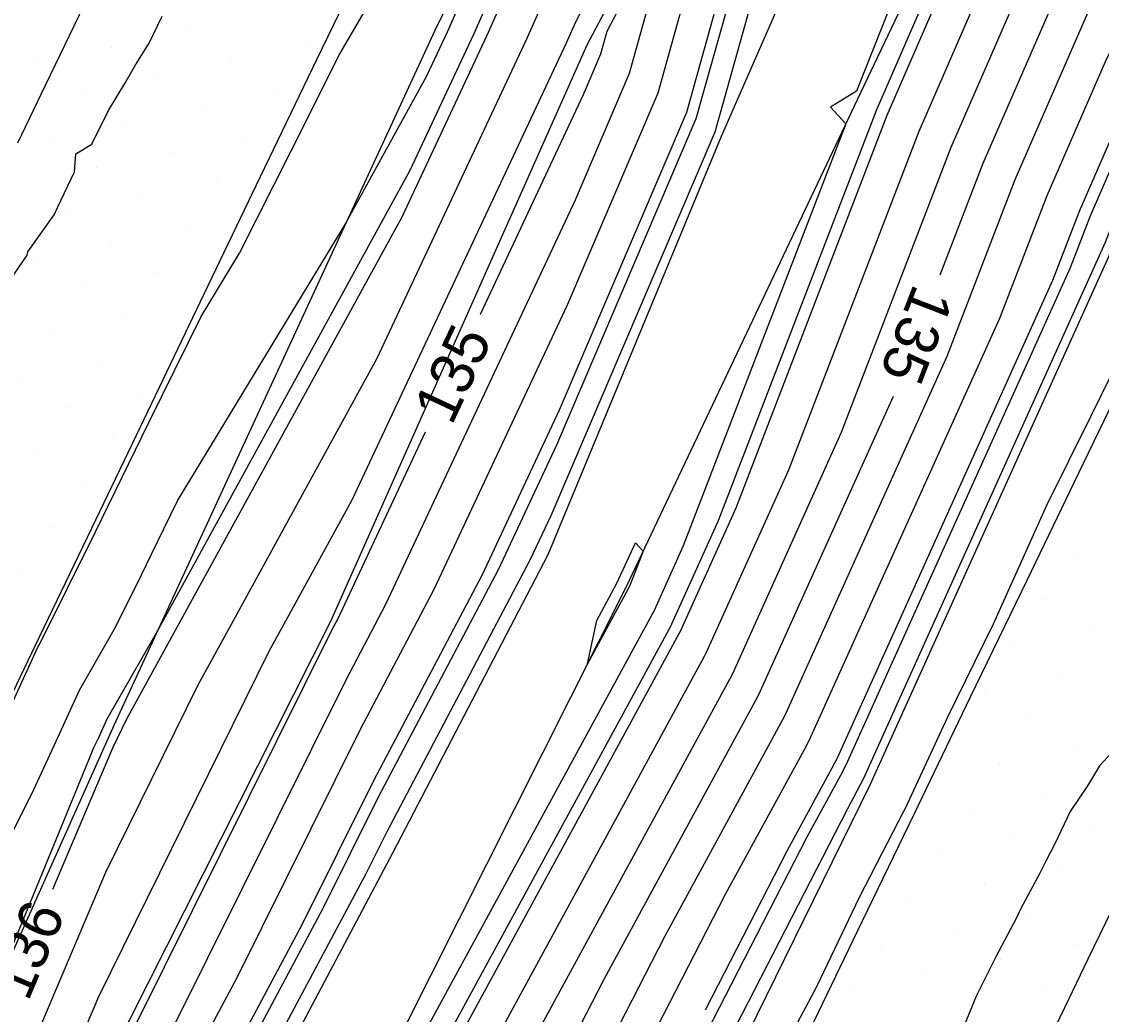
# Model space of a CAD drawing. Extents: x 2354170 to 2357230, y 866100 to 868290.
# Drawn here: x 2355802.09 to 2355851.95, y 867376.4 to 867422.25 of the extents above; entities that cross this region are included whole.
import ezdxf

# ---------------------------------------------------------------- set-up
doc = ezdxf.new("R2010")
doc.units = 0
for name, color, linetype in [('Default', 7, 'Continuous'), ('DTM Contours Major', 7, 'Continuous'), ('DTM Contours Major Text', 7, 'Continuous'), ('DTM Contours Minor', 7, 'Continuous'), ('Exist DTM Breakline', 7, 'Continuous'), ('Exist DTM Scan Elevation Point', 7, 'Continuous'), ('Exist Roads EOP', 7, 'Continuous'), ('PH Exist DTM Breakline', 7, 'Continuous')]:
    doc.layers.add(name, color=color, linetype=linetype)

msp = doc.modelspace()

# ---------------------------------------------------------------- linework, layer by layer
at = {"layer": 'Default'}
for points in [[(2355844.508, 867410.549), (2355846.493, 867415.707), (2355851.553, 867427.341), (2355857.381, 867439.396), (2355857.906, 867440.481), (2355864.2, 867452.793), (2355870.468, 867465.179), (2355876.452, 867477.41), (2355877.853, 867480.176), (2355885.164, 867494.34), (2355888.109, 867500.497)], [(2355866.176, 867498.977), (2355857.672, 867481.481), (2355857.061, 867480.191), (2355854.386, 867474.845), (2355846.646, 867456.37), (2355844.631, 867451.876), (2355844.281, 867451.235), (2355842.487, 867447.34), (2355841.974, 867446.369), (2355829.113, 867421.79), (2355828.819, 867420.743), (2355828.017, 867418.867), (2355823.268, 867408.723)], [(2355846.925, 867472.159), (2355842.08, 867462.475), (2355841.195, 867460.363), (2355838.527, 867454.993), (2355838.34, 867454.542), (2355829.721, 867434.139), (2355825.642, 867426.279), (2355823.582, 867421.61), (2355819.65, 867413.214), (2355809.449, 867394.601), (2355806.942, 867390.027), (2355806.286, 867388.698), (2355803.514, 867382.166)], [(2355877.047, 867466.648), (2355866.292, 867445.396), (2355864.274, 867441.448), (2355863.295, 867439.424), (2355852.427, 867416.944), (2355850.919, 867413.476), (2355849.695, 867410.299), (2355839.744, 867388.239), (2355839.505, 867387.772), (2355837.419, 867383.938), (2355833.649, 867376.596)], [(2355818.735, 867368.559), (2355820.597, 867372.184), (2355832.455, 867393.984), (2355832.517, 867394.104), (2355835.082, 867399.791), (2355842.067, 867417.937), (2355850.679, 867437.739), (2355851.467, 867439.368), (2355851.537, 867439.514), (2355861.427, 867458.858)], [(2355839.011, 867444.104), (2355827.661, 867422.232), (2355827.232, 867421.259), (2355817.348, 867400.154), (2355814.284, 867394.563), (2355813.53, 867393.189), (2355805.64, 867377.204), (2355802.878, 867370.694), (2355796.664, 867356.711)], [(2355865.266, 867439.433), (2355852.718, 867413.478), (2355852.394, 867412.733), (2355852.131, 867412.05), (2355840.949, 867387.261), (2355840.68, 867386.737), (2355840.223, 867385.897), (2355827.019, 867360.182), (2355826.97, 867360.091), (2355826.492, 867359.344), (2355816.596, 867338.51), (2355815.988, 867337.203), (2355815.136, 867335.352), (2355814.851, 867334.526), (2355802.906, 867308.685), (2355802.767, 867308.351), (2355802.635, 867308.069), (2355790.452, 867285.481)], [(2355801.433, 867313.38), (2355810.72, 867333.471), (2355811.757, 867336.471), (2355812.418, 867337.908), (2355814.552, 867342.499), (2355822.27, 867358.745), (2355824.324, 867361.959), (2355824.536, 867362.349), (2355834.616, 867381.979), (2355838.33, 867388.807), (2355838.54, 867389.216), (2355847.26, 867408.547), (2355849.443, 867414.22), (2355852.135, 867420.41), (2355861.324, 867439.414)], [(2355847.567, 867436.514), (2355840.636, 867419.031), (2355839.44, 867418.307), (2355840.149, 867417.529), (2355832.647, 867398.039), (2355831.313, 867395.082), (2355831.28, 867395.019), (2355817.793, 867370.225), (2355817.088, 867368.852), (2355816.385, 867367.564), (2355809.602, 867356.951), (2355808.422, 867354.465), (2355801.706, 867340.024)], [(2355798.487, 867322.769), (2355802.459, 867331.361), (2355804.997, 867338.71), (2355805.277, 867339.319), (2355810.465, 867350.476), (2355813.825, 867357.549), (2355819.031, 867365.696), (2355819.571, 867366.684), (2355823.401, 867374.143), (2355833.63, 867392.949), (2355833.722, 867393.127), (2355837.518, 867401.542), (2355843.543, 867417.193), (2355850.97, 867434.273)], [(2355799.224, 867320.422), (2355804.524, 867331.888), (2355806.687, 867338.15), (2355807.062, 867338.966), (2355811.487, 867348.482), (2355815.936, 867357.848), (2355820.354, 867364.762), (2355820.812, 867365.601), (2355826.204, 867376.102), (2355834.805, 867391.913), (2355834.926, 867392.149), (2355839.953, 867403.293), (2355845.018, 867416.45), (2355851.262, 867430.807)], [(2355801.497, 867384.465), (2355802.656, 867386.782), (2355803.686, 867389.018), (2355804.764, 867391.366), (2355806.364, 867394.169), (2355807.378, 867396.194), (2355808.347, 867398.188), (2355809.298, 867400.111), (2355816.992, 867412.796), (2355820.801, 867419.744), (2355821.757, 867421.786), (2355824.633, 867428.303)], [(2355799.138, 867341.909), (2355804.437, 867354.136), (2355805.243, 867356.129), (2355806.923, 867359.924), (2355809.908, 867367.726), (2355817.985, 867382.87), (2355818.966, 867384.845), (2355825.579, 867397.388), (2355826.542, 867399.445), (2355834.113, 867417.163), (2355836.885, 867427.054)], [(2355862.335, 867426.217), (2355860.275, 867421.857), (2355857.955, 867417.165), (2355855.714, 867412.631), (2355853.547, 867408.246), (2355851.451, 867404.004), (2355849.423, 867399.898), (2355846.951, 867394.417), (2355844.845, 867390.123), (2355842.892, 867385.904), (2355842.836, 867385.798), (2355840.763, 867381.796), (2355838.794, 867377.665), (2355834.251, 867369.144), (2355832.614, 867365.74), (2355831.317, 867362.633), (2355829.725, 867358.806), (2355827.721, 867354.184), (2355825.75, 867350.528)], [(2355800.44, 867388.136), (2355802.835, 867393.353), (2355802.913, 867393.489), (2355805.497, 867398.651), (2355807.968, 867403.73), (2355810.39, 867408.632), (2355812.16, 867411.55), (2355814.534, 867416.276), (2355816.789, 867420.76), (2355819.123, 867424.774)], [(2355832.999, 867424.422), (2355831.466, 867418.953), (2355827.28, 867409.156), (2355821.127, 867396.015), (2355817.707, 867389.53), (2355812.04, 867378.123), (2355807.777, 867370.128), (2355806.201, 867366.01), (2355801.421, 867355.21)], [(2355826.652, 867424.255), (2355825.407, 867421.435), (2355818.499, 867406.684), (2355811.866, 867394.582), (2355810.236, 867391.608), (2355805.963, 867382.951), (2355799.584, 867367.917)], [(2355800.696, 867315.727), (2355808.655, 867332.943), (2355810.067, 867337.031), (2355810.632, 867338.261), (2355813.53, 867344.493), (2355820.158, 867358.446), (2355823, 867362.894), (2355823.295, 867363.433), (2355831.812, 867380.02), (2355837.155, 867389.843), (2355837.335, 867390.194), (2355844.824, 867406.796), (2355847.968, 867414.963), (2355851.844, 867423.875)], [(2355831.056, 867423.106), (2355830.143, 867419.848), (2355827.649, 867414.011), (2355818.9, 867395.329), (2355817.078, 867391.873), (2355809.068, 867375.75), (2355806.711, 867371.33), (2355805.84, 867369.053), (2355799.51, 867354.751)], [(2355834.055, 867422.575), (2355832.79, 867418.058), (2355826.911, 867404.3), (2355823.353, 867396.702), (2355818.337, 867387.188), (2355815.012, 867380.497), (2355808.843, 867368.927), (2355806.562, 867362.967), (2355803.332, 867355.67), (2355801.782, 867351.838), (2355798.195, 867343.56), (2355797.036, 867340.896), (2355795.101, 867335.539), (2355793.074, 867331.52)], [(2355801.154, 867409.705), (2355802.356, 867411.461), (2355802.378, 867411.623), (2355803.598, 867413.321), (2355803.772, 867413.699), (2355804.538, 867415.316), (2355804.601, 867416.148), (2355805.329, 867416.593), (2355806.113, 867418.145), (2355806.862, 867419.398), (2355807.377, 867420.306), (2355807.987, 867421.261), (2355808.582, 867422.507)], [(2355798.727, 867315.102), (2355799.96, 867318.075), (2355806.59, 867332.416), (2355808.377, 867337.59), (2355808.847, 867338.613), (2355812.509, 867346.488), (2355818.047, 867358.147), (2355821.677, 867363.828), (2355822.054, 867364.517), (2355829.008, 867378.061), (2355835.98, 867390.878), (2355836.131, 867391.172), (2355842.347, 867404.952)], [(2355820.723, 867403.29), (2355816.674, 867394.643), (2355816.448, 867394.216), (2355806.095, 867373.376), (2355805.645, 867372.531), (2355805.479, 867372.096), (2355797.599, 867354.292), (2355797.179, 867353.253), (2355795.464, 867348.348), (2355795.255, 867347.357), (2355794.897, 867346.702), (2355793.032, 867342.386), (2355791.303, 867340.231), (2355787.949, 867333.582), (2355785.116, 867328.972), (2355781.546, 867326.33), (2355779.631, 867323.53), (2355776.965, 867314.334)], [(2355828.222, 867392.592), (2355828.65, 867394.595), (2355829.584, 867396.318), (2355830.439, 867398.181), (2355830.791, 867397.794), (2355830.211, 867396.288), (2355830.108, 867396.06), (2355830.106, 867396.055), (2355828.222, 867392.592)], [(2355852.996, 867389.104), (2355851.861, 867387.878), (2355851.312, 867386.957), (2355850.513, 867385.772), (2355849.797, 867384.271), (2355849.404, 867383.509), (2355849.086, 867382.895), (2355848.232, 867381.286), (2355848.052, 867380.881), (2355847.078, 867379.052), (2355846.165, 867377.236), (2355845.981, 867376.78), (2355845.203, 867374.888)]]:
    msp.add_lwpolyline(points, dxfattribs=at)
at = {"layer": 'DTM Contours Major'}
for points in [[(2355844.508, 867410.549), (2355846.493, 867415.707), (2355851.553, 867427.341), (2355857.381, 867439.396), (2355857.906, 867440.481), (2355864.2, 867452.793), (2355870.468, 867465.179), (2355876.452, 867477.41), (2355877.853, 867480.176), (2355885.164, 867494.34), (2355888.109, 867500.497)], [(2355866.176, 867498.977), (2355857.672, 867481.481), (2355857.061, 867480.191), (2355854.386, 867474.845), (2355846.646, 867456.37), (2355844.631, 867451.876), (2355844.281, 867451.235), (2355842.487, 867447.34), (2355841.974, 867446.369), (2355829.113, 867421.79), (2355828.819, 867420.743), (2355828.017, 867418.867), (2355823.268, 867408.723)], [(2355798.727, 867315.102), (2355799.96, 867318.075), (2355806.59, 867332.416), (2355808.377, 867337.59), (2355808.847, 867338.613), (2355812.509, 867346.488), (2355818.047, 867358.147), (2355821.677, 867363.828), (2355822.054, 867364.517), (2355829.008, 867378.061), (2355835.98, 867390.878), (2355836.131, 867391.172), (2355842.347, 867404.952)], [(2355820.723, 867403.29), (2355816.674, 867394.643), (2355816.448, 867394.216), (2355806.095, 867373.376), (2355805.645, 867372.531), (2355805.479, 867372.096), (2355797.599, 867354.292), (2355797.179, 867353.253), (2355795.464, 867348.348), (2355795.255, 867347.357), (2355794.897, 867346.702), (2355793.032, 867342.386), (2355791.303, 867340.231), (2355787.949, 867333.582), (2355785.116, 867328.972), (2355781.546, 867326.33), (2355779.631, 867323.53), (2355776.965, 867314.334)]]:
    msp.add_lwpolyline(points, dxfattribs=at)
at = {"layer": 'DTM Contours Minor'}
for points in [[(2355891.771, 867537.454), (2355890.854, 867534.681), (2355890.296, 867533.495), (2355878.751, 867513.472), (2355877.667, 867511.323), (2355869.005, 867494.359), (2355864.881, 867485.834), (2355857.319, 867468.464), (2355853.57, 867460.107), (2355846.863, 867447.802), (2355846.203, 867446.369), (2355840.536, 867435.629), (2355835.589, 867426.177), (2355833.231, 867417.76), (2355826.788, 867402.682), (2355824.095, 867396.93), (2355818.546, 867386.407), (2355816.003, 867381.288), (2355809.198, 867368.527), (2355806.682, 867361.953), (2355804.812, 867357.728)], [(2355808.007, 867350.779), (2355809.103, 867353.136), (2355811.01, 867357.15), (2355817.267, 867366.941), (2355817.916, 867368.129), (2355819.662, 867371.531), (2355832.064, 867394.329), (2355832.116, 867394.43), (2355834.27, 867399.207), (2355841.576, 867418.185), (2355850.582, 867438.894), (2355850.809, 867439.365), (2355850.83, 867439.407), (2355861.876, 867461.012), (2355862.578, 867462.4), (2355873.202, 867484.116), (2355873.546, 867484.795), (2355875.342, 867488.274), (2355884.503, 867507.426), (2355884.557, 867507.529), (2355893.996, 867525.602), (2355895.636, 867529.194), (2355896.101, 867530.087)], [(2355786.224, 867341.288), (2355789.729, 867345.529), (2355789.847, 867345.701), (2355790.093, 867348.811), (2355790.651, 867349.847), (2355791.245, 867353.203), (2355791.762, 867354.388), (2355794.397, 867361.411), (2355794.858, 867363.461), (2355795.193, 867364.214), (2355800.16, 867375.922), (2355805.444, 867388.76), (2355805.659, 867389.191), (2355805.851, 867389.606), (2355806.051, 867390.042), (2355808.322, 867394.023), (2355808.643, 867394.607), (2355820.033, 867415.391), (2355822.973, 867421.669), (2355825.306, 867426.954)], [(2355854.039, 867418.923), (2355852.524, 867415.789), (2355851.41, 867413.228), (2355850.507, 867410.882), (2355840.146, 867387.913), (2355839.897, 867387.427), (2355838.354, 867384.591), (2355826.192, 867360.904), (2355826.088, 867360.714), (2355825.085, 867359.144), (2355815.915, 867339.839), (2355814.798, 867337.438), (2355814.01, 867335.725), (2355813.474, 867334.174), (2355802.415, 867310.25), (2355801.939, 867309.103)]]:
    msp.add_lwpolyline(points, dxfattribs=at)
at = {"layer": 'Exist DTM Breakline'}
for points in [[(2355805.153, 867423.393), (2355804.067, 867421.141), (2355802.984, 867418.888), (2355801.905, 867416.633)], [(2355838.339, 867351.926), (2355839.425, 867354.178), (2355840.509, 867356.431), (2355841.593, 867358.683), (2355842.678, 867360.936), (2355843.761, 867363.189), (2355844.843, 867365.443), (2355845.925, 867367.696), (2355847.007, 867369.95), (2355848.09, 867372.203), (2355849.173, 867374.457), (2355850.256, 867376.71), (2355851.339, 867378.963), (2355852.426, 867381.214), (2355853.518, 867383.464), (2355854.609, 867385.713)]]:
    msp.add_lwpolyline(points, dxfattribs=at)
at = {"layer": 'Exist DTM Scan Elevation Point'}
for p, q in [((2355809.686, 867421.777), (2355809.686, 867421.777)), ((2355806.221, 867421.071), (2355806.221, 867421.071)), ((2355815.235, 867421.103), (2355815.235, 867421.103)), ((2355811.771, 867420.397), (2355811.771, 867420.397)), ((2355802.757, 867420.366), (2355802.757, 867420.366)), ((2355808.306, 867419.692), (2355808.306, 867419.692)), ((2355804.842, 867418.986), (2355804.842, 867418.986)), ((2355813.856, 867419.018), (2355813.856, 867419.018)), ((2355810.391, 867418.312), (2355810.391, 867418.312)), ((2355806.927, 867417.607), (2355806.927, 867417.607)), ((2355803.462, 867416.901), (2355803.462, 867416.901)), ((2355812.476, 867416.933), (2355812.476, 867416.933)), ((2355809.012, 867416.227), (2355809.012, 867416.227)), ((2355805.547, 867415.522), (2355805.547, 867415.522)), ((2355811.097, 867414.848), (2355811.097, 867414.848)), ((2355807.632, 867414.142), (2355807.632, 867414.142)), ((2355804.168, 867413.437), (2355804.168, 867413.437)), ((2355809.717, 867412.763), (2355809.717, 867412.763)), ((2355806.253, 867412.057), (2355806.253, 867412.057)), ((2355802.788, 867411.352), (2355802.788, 867411.352)), ((2355808.338, 867410.678), (2355808.338, 867410.678)), ((2355804.873, 867409.972), (2355804.873, 867409.972)), ((2355806.958, 867408.593), (2355806.958, 867408.593)), ((2355803.494, 867407.887), (2355803.494, 867407.887)), ((2355805.579, 867406.508), (2355805.579, 867406.508)), ((2355802.115, 867405.802), (2355802.115, 867405.802)), ((2355807.664, 867405.128), (2355807.664, 867405.128)), ((2355804.199, 867404.423), (2355804.199, 867404.423)), ((2355806.284, 867403.043), (2355806.284, 867403.043)), ((2355802.82, 867402.338), (2355802.82, 867402.338)), ((2355804.905, 867400.958), (2355804.905, 867400.958)), ((2355803.526, 867398.873), (2355803.526, 867398.873)), ((2355850.68, 867397.652), (2355850.68, 867397.652)), ((2355802.146, 867396.788), (2355802.146, 867396.788)), ((2355849.3, 867395.567), (2355849.3, 867395.567)), ((2355851.385, 867394.188), (2355851.385, 867394.188)), ((2355847.921, 867393.482), (2355847.921, 867393.482)), ((2355850.006, 867392.103), (2355850.006, 867392.103)), ((2355846.541, 867391.397), (2355846.541, 867391.397)), ((2355848.626, 867390.018), (2355848.626, 867390.018)), ((2355850.711, 867388.639), (2355850.711, 867388.639)), ((2355847.247, 867387.933), (2355847.247, 867387.933)), ((2355849.332, 867386.554), (2355849.332, 867386.554)), ((2355845.868, 867385.848), (2355845.868, 867385.848)), ((2355851.417, 867385.174), (2355851.417, 867385.174)), ((2355847.953, 867384.469), (2355847.953, 867384.469)), ((2355844.488, 867383.763), (2355844.488, 867383.763)), ((2355850.038, 867383.089), (2355850.038, 867383.089)), ((2355846.573, 867382.384), (2355846.573, 867382.384)), ((2355843.109, 867381.678), (2355843.109, 867381.678)), ((2355848.658, 867381.004), (2355848.658, 867381.004)), ((2355845.194, 867380.299), (2355845.194, 867380.299)), ((2355841.729, 867379.593), (2355841.729, 867379.593)), ((2355850.743, 867379.625), (2355850.743, 867379.625)), ((2355847.279, 867378.919), (2355847.279, 867378.919)), ((2355843.814, 867378.214), (2355843.814, 867378.214)), ((2355840.35, 867377.508), (2355840.35, 867377.508)), ((2355849.364, 867377.54), (2355849.364, 867377.54)), ((2355845.899, 867376.834), (2355845.899, 867376.834))]:
    msp.add_line(p, q, dxfattribs=at)
at = {"layer": 'Exist Roads EOP'}
for points in [[(2355800.128, 867388.051), (2355802.736, 867393.455), (2355805.335, 867398.862), (2355807.93, 867404.272), (2355810.525, 867409.682), (2355813.121, 867415.091), (2355815.725, 867420.497), (2355818.339, 867425.898)], [(2355861.557, 867423.456), (2355858.944, 867418.054), (2355856.332, 867412.653), (2355853.721, 867407.25), (2355851.111, 867401.848), (2355848.501, 867396.445), (2355845.892, 867391.042), (2355843.285, 867385.638), (2355840.68, 867380.233), (2355838.078, 867374.827), (2355835.48, 867369.419), (2355832.886, 867364.008), (2355830.296, 867358.596), (2355827.711, 867353.181), (2355825.129, 867347.765), (2355822.549, 867342.349), (2355819.969, 867336.932), (2355817.388, 867331.515), (2355814.805, 867326.099), (2355812.219, 867320.685), (2355809.629, 867315.273), (2355807.038, 867309.861), (2355804.445, 867304.451), (2355801.851, 867299.04)]]:
    msp.add_lwpolyline(points, dxfattribs=at)
at = {"layer": 'PH Exist DTM Breakline'}
for points in [[(2355973.922, 867720.643), (2355969.534, 867709.807), (2355966.687, 867702.583), (2355958.23, 867686.772), (2355950.096, 867669.883), (2355938.291, 867644.841), (2355925.249, 867618.371), (2355916.727, 867601.502), (2355907.674, 867582.575), (2355899.608, 867565.747), (2355888.032, 867541.936), (2355877.192, 867520.134), (2355870.355, 867504.604), (2355857.704, 867478.18), (2355842.117, 867447.436), (2355828.192, 867421.167), (2355816.36, 867394.546), (2355805.393, 867372.815), (2355797.329, 867354.227), (2355796.217, 867347.02), (2355793.881, 867341.466)], [(2355733.904, 867164.206), (2355765.776, 867230.345), (2355778.661, 867257.301), (2355790.614, 867284.252), (2355803.107, 867308.043), (2355817.409, 867336.922), (2355827.772, 867359.525), (2355841.278, 867386.994), (2355852.798, 867412.529), (2355867.28, 867441.904), (2355883.374, 867474.253), (2355896.796, 867502.102), (2355908.86, 867526.367), (2355922.081, 867554.096), (2355936.076, 867582.784), (2355949.187, 867610.376), (2355961.672, 867635.798), (2355976.85, 867667.702), (2355992.257, 867701.069), (2355996.148, 867709.73)], [(2355968.403, 867692.386), (2355962.987, 867676.785), (2355955.408, 867659.881), (2355946.722, 867640.25), (2355936.592, 867618.412), (2355923.439, 867591.806), (2355909.762, 867562.74), (2355893.514, 867529.648), (2355882.775, 867508.319), (2355872.144, 867486.299), (2355861.582, 867462.049), (2355850.542, 867439.363), (2355840.675, 867418.639), (2355830.007, 867396.141), (2355815.831, 867367.955), (2355807.314, 867356.627)], [(2355837.882, 867455.403), (2355821.17, 867421.842), (2355806.344, 867389.74), (2355794.755, 867363.845), (2355793.088, 867352.536), (2355792.171, 867348.439), (2355790.111, 867345.552), (2355782.553, 867336.039), (2355777.227, 867330.778), (2355765.909, 867311.071), (2355754.32, 867289.06), (2355742.292, 867263.446), (2355732.169, 867242.268), (2355700.262, 867175.95), (2355686.45, 867146.762), (2355675.72, 867125.097), (2355660.554, 867093.452), (2355646.796, 867063.536), (2355632.78, 867034.163), (2355619.043, 867004.402), (2355606.805, 866979.006), (2355594.124, 866952.764), (2355579.808, 866923.86)], [(2355677.815, 867084.975), (2355685.547, 867103.916), (2355695.671, 867123.567), (2355705.448, 867145.837), (2355707.937, 867155.486), (2355712.188, 867165.902), (2355715.773, 867173.905), (2355743.217, 867225.312), (2355754.664, 867247.835), (2355760.68, 867259.91), (2355762.17, 867266.141), (2355767.769, 867277.123), (2355771.411, 867283.401), (2355777.779, 867297.336), (2355783.987, 867310.399), (2355788.775, 867318.885), (2355796.286, 867329.785), (2355800.026, 867340.356), (2355807.314, 867356.627), (2355810.405, 867367.165), (2355819.229, 867383.864), (2355826.406, 867397.642), (2355834.416, 867416.958), (2355839.636, 867428.918)]]:
    msp.add_lwpolyline(points, dxfattribs=at)

# ---------------------------------------------------------------- texts
at = {"layer": 'Default'}
for s, rotation, p in [('135', 248.8913, (2355843.305, 867410.203)), ('135', 64.9069, (2355821.949, 867403.55)), ('136', 67.0101, (2355802.387, 867376.948))]:
    msp.add_text(s, height=2, rotation=rotation, dxfattribs=at).set_placement(p)
at = {"layer": 'DTM Contours Major Text'}
for rotation, p in [(248.8913, (2355843.305, 867410.203)), (64.9069, (2355821.949, 867403.55))]:
    msp.add_text('135', height=2, rotation=rotation, dxfattribs=at).set_placement(p)

doc.saveas('drawing.dxf')
